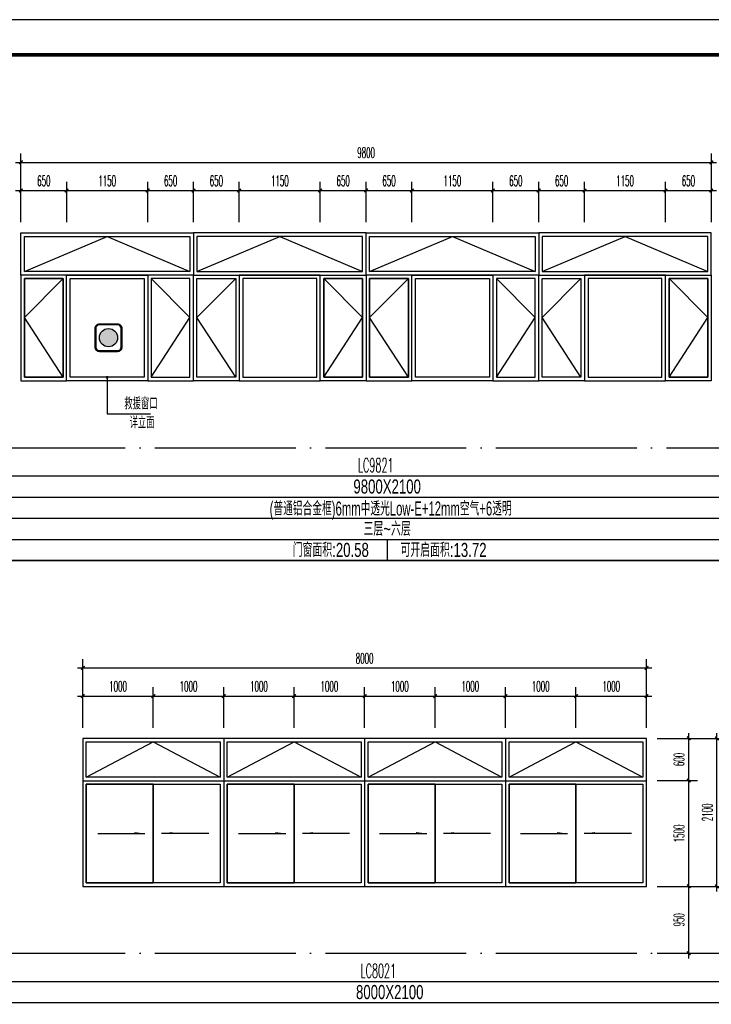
# Model space of a CAD drawing. Extents: x 1779708 to 7299578, y -1121471 to 88434.
# Tile 898 of 1056: x 6670874 to 6680691, y -958124 to -944150. Entities that reach past the tile are written whole.
import ezdxf
from ezdxf.enums import TextEntityAlignment as Align

# ---------------------------------------------------------------- set-up
doc = ezdxf.new("R2010")
doc.units = 0
doc.header["$LTSCALE"] = 1000
doc.header["$MEASUREMENT"] = 0
doc.linetypes.add('DOTE', pattern=[2.42, 2, -0.2, 0.02, -0.2])
doc.layers.get('0').update_dxf_attribs({"linetype": 'CONTINUOUS'})
doc.layers.get('Defpoints').update_dxf_attribs({"linetype": 'CONTINUOUS'})
for name, color, linetype in [('DIM_LEAD', 3, 'CONTINUOUS'), ('DIM_SYMB', 3, 'CONTINUOUS'), ('DOTE', 1, 'DOTE'), ('NONE', 7, 'CONTINUOUS'), ('PUB_DIM', 3, 'CONTINUOUS'), ('PUB_TAB', 7, 'CONTINUOUS'), ('PUB_TEXT', 7, 'CONTINUOUS'), ('PUB_TITLE', 4, 'CONTINUOUS'), ('WINDOW', 2, 'CONTINUOUS'), ('可见线', 6, 'CONTINUOUS'), ('填充', 251, 'CONTINUOUS'), ('建筑', 31, 'CONTINUOUS'), ('立面细线', 114, 'CONTINUOUS')]:
    doc.layers.add(name, color=color, linetype=linetype)
doc.styles.add('_TCH_DIM', font='SIMPLEX.shx', dxfattribs={"width": 0.7, "bigfont": 'GBCBIG.shx'})
doc.styles.add('_TCH_DIM_T3', font='SIMPLEX.shx', dxfattribs={"width": 0.494118, "bigfont": 'GBCBIG.shx'})
doc.styles.add('dim_font', font='SIMPLEX.shx', dxfattribs={"width": 0.8})
doc.styles.add('华正字体', font='huazheng.shx', dxfattribs={"width": 0.7, "bigfont": 'hztxt.shx'})
doc.dimstyles.new('_TCH_ARCH&&50', dxfattribs={"dimtxt": 148.75, "dimasz": 50, "dimexe": 125, "dimexo": 150, "dimgap": 63.125, "dimtad": 1, "dimdec": 0, "dimzin": 0, "dimdsep": 46, "dimtxsty": '_TCH_DIM_T3', "dimblk": 'ARCHTICK', "dimcen": 0.09, "dimdle": 75, "dimclrt": 7, "dimazin": 2, "dimtfac": 1, "dimtdec": 0, "dimtix": 1, "dimtmove": 2, "dimatfit": 3, "dimfxl": 250, "dimtolj": 1, "dimtzin": 0, "dimarcsym": 0})

# ---------------------------------------------------------------- blocks, each defined once
blk = doc.blocks.new('A$C3D8761CE')
at = {"layer": 'PUB_TITLE'}
blk.add_lwpolyline([(0, 0), (84100, 0), (84100, 59400), (0, 59400)], close=True, dxfattribs=at)
at = {"layer": 'PUB_TITLE', "const_width": 100}
blk.add_lwpolyline([(2500, 1000), (83100, 1000), (83100, 58400), (2500, 58400)], close=True, dxfattribs=at)
blk = doc.blocks.new('A$C718D67BF')
at = {"layer": '建筑'}
h = blk.add_hatch(color=1, dxfattribs=at)
h.dxf.hatch_style = 1
edge = h.paths.add_edge_path()
edge.add_arc((778, 778), 518, 0, 360)
for points in [[(259, 0), (1296, 0, 0.414214), (1555, 259), (1555, 1296, 0.414214), (1296, 1555), (259, 1555, 0.414214), (0, 1296), (0, 259, 0.414214)], [(259, 52), (1296, 52, 0.414214), (1503, 259), (1503, 1296, 0.414214), (1296, 1503), (259, 1503, 0.414214), (52, 1296), (52, 259, 0.414214)]]:
    blk.add_lwpolyline(points, format="xyb", close=True, dxfattribs=at)
at = {"layer": '建筑', "color": 1}
blk.add_circle((778, 778), 518, dxfattribs=at)
blk = doc.blocks.new('_ArchTick')
at = {"color": 0, "linetype": 'ByBlock', "const_width": 0.4}
blk.add_lwpolyline([(-0.5, -0.5), (0.5, 0.5)], dxfattribs=at)
blk = doc.blocks.new('*D3478')
at = {"layer": 'Defpoints', "color": 0, "transparency": 16777216}
for p in [(6672770, -953750), (6671770, -954350), (6672770, -954350)]:
    blk.add_point(p, dxfattribs=at)
at = {"layer": 'PUB_DIM', "color": 0, "lineweight": -2, "transparency": 16777216}
for p, q in [((6671770, -954200), (6671770, -953625)), ((6672770, -954200), (6672770, -953625)), ((6671695, -953750), (6672845, -953750))]:
    blk.add_line(p, q, dxfattribs=at)
at = {"layer": 'PUB_DIM', "color": 0, "lineweight": -2, "transparency": 16777216, "xscale": 50, "yscale": 50, "zscale": 50, "rotation": 180}
blk.add_blockref('_ArchTick', (6671770, -953750), dxfattribs=at)
at = {"layer": 'PUB_DIM', "color": 0, "lineweight": -2, "transparency": 16777216, "xscale": 50, "yscale": 50, "zscale": 50}
blk.add_blockref('_ArchTick', (6672770, -953750), dxfattribs=at)
at = {"layer": 'PUB_DIM', "color": 7, "transparency": 16777216, "insert": (6672270, -953612), "char_height": 148.8, "attachment_point": 5, "style": '_TCH_DIM_T3'}
blk.add_mtext('\\A1;1000', dxfattribs=at)
blk = doc.blocks.new('*D3479')
at = {"layer": 'Defpoints', "color": 0, "transparency": 16777216}
for p in [(6673770, -953750), (6672770, -954350), (6673770, -954350)]:
    blk.add_point(p, dxfattribs=at)
at = {"layer": 'PUB_DIM', "color": 0, "lineweight": -2, "transparency": 16777216}
for p, q in [((6672770, -954200), (6672770, -953625)), ((6673770, -954200), (6673770, -953625)), ((6672695, -953750), (6673845, -953750))]:
    blk.add_line(p, q, dxfattribs=at)
at = {"layer": 'PUB_DIM', "color": 0, "lineweight": -2, "transparency": 16777216, "xscale": 50, "yscale": 50, "zscale": 50, "rotation": 180}
blk.add_blockref('_ArchTick', (6672770, -953750), dxfattribs=at)
at = {"layer": 'PUB_DIM', "color": 0, "lineweight": -2, "transparency": 16777216, "xscale": 50, "yscale": 50, "zscale": 50}
blk.add_blockref('_ArchTick', (6673770, -953750), dxfattribs=at)
at = {"layer": 'PUB_DIM', "color": 7, "transparency": 16777216, "insert": (6673270, -953612), "char_height": 148.8, "attachment_point": 5, "style": '_TCH_DIM_T3'}
blk.add_mtext('\\A1;1000', dxfattribs=at)
blk = doc.blocks.new('*D3480')
at = {"layer": 'Defpoints', "color": 0, "transparency": 16777216}
for p in [(6674770, -953750), (6673770, -954350), (6674770, -954350)]:
    blk.add_point(p, dxfattribs=at)
at = {"layer": 'PUB_DIM', "color": 0, "lineweight": -2, "transparency": 16777216}
for p, q in [((6673770, -954200), (6673770, -953625)), ((6674770, -954200), (6674770, -953625)), ((6673695, -953750), (6674845, -953750))]:
    blk.add_line(p, q, dxfattribs=at)
at = {"layer": 'PUB_DIM', "color": 0, "lineweight": -2, "transparency": 16777216, "xscale": 50, "yscale": 50, "zscale": 50, "rotation": 180}
blk.add_blockref('_ArchTick', (6673770, -953750), dxfattribs=at)
at = {"layer": 'PUB_DIM', "color": 0, "lineweight": -2, "transparency": 16777216, "xscale": 50, "yscale": 50, "zscale": 50}
blk.add_blockref('_ArchTick', (6674770, -953750), dxfattribs=at)
at = {"layer": 'PUB_DIM', "color": 7, "transparency": 16777216, "insert": (6674270, -953612), "char_height": 148.8, "attachment_point": 5, "style": '_TCH_DIM_T3'}
blk.add_mtext('\\A1;1000', dxfattribs=at)
blk = doc.blocks.new('*D3481')
at = {"layer": 'Defpoints', "color": 0, "transparency": 16777216}
for p in [(6675770, -953750), (6674770, -954350), (6675770, -954350)]:
    blk.add_point(p, dxfattribs=at)
at = {"layer": 'PUB_DIM', "color": 0, "lineweight": -2, "transparency": 16777216}
for p, q in [((6674770, -954200), (6674770, -953625)), ((6675770, -954200), (6675770, -953625)), ((6674695, -953750), (6675845, -953750))]:
    blk.add_line(p, q, dxfattribs=at)
at = {"layer": 'PUB_DIM', "color": 0, "lineweight": -2, "transparency": 16777216, "xscale": 50, "yscale": 50, "zscale": 50, "rotation": 180}
blk.add_blockref('_ArchTick', (6674770, -953750), dxfattribs=at)
at = {"layer": 'PUB_DIM', "color": 0, "lineweight": -2, "transparency": 16777216, "xscale": 50, "yscale": 50, "zscale": 50}
blk.add_blockref('_ArchTick', (6675770, -953750), dxfattribs=at)
at = {"layer": 'PUB_DIM', "color": 7, "transparency": 16777216, "insert": (6675270, -953612), "char_height": 148.8, "attachment_point": 5, "style": '_TCH_DIM_T3'}
blk.add_mtext('\\A1;1000', dxfattribs=at)
blk = doc.blocks.new('*D3482')
at = {"layer": 'Defpoints', "color": 0, "transparency": 16777216}
for p in [(6676770, -953750), (6675770, -954350), (6676770, -954350)]:
    blk.add_point(p, dxfattribs=at)
at = {"layer": 'PUB_DIM', "color": 0, "lineweight": -2, "transparency": 16777216}
for p, q in [((6675770, -954200), (6675770, -953625)), ((6676770, -954200), (6676770, -953625)), ((6675695, -953750), (6676845, -953750))]:
    blk.add_line(p, q, dxfattribs=at)
at = {"layer": 'PUB_DIM', "color": 0, "lineweight": -2, "transparency": 16777216, "xscale": 50, "yscale": 50, "zscale": 50, "rotation": 180}
blk.add_blockref('_ArchTick', (6675770, -953750), dxfattribs=at)
at = {"layer": 'PUB_DIM', "color": 0, "lineweight": -2, "transparency": 16777216, "xscale": 50, "yscale": 50, "zscale": 50}
blk.add_blockref('_ArchTick', (6676770, -953750), dxfattribs=at)
at = {"layer": 'PUB_DIM', "color": 7, "transparency": 16777216, "insert": (6676270, -953612), "char_height": 148.8, "attachment_point": 5, "style": '_TCH_DIM_T3'}
blk.add_mtext('\\A1;1000', dxfattribs=at)
blk = doc.blocks.new('*D3483')
at = {"layer": 'Defpoints', "color": 0, "transparency": 16777216}
for p in [(6677770, -953750), (6676770, -954350), (6677770, -954350)]:
    blk.add_point(p, dxfattribs=at)
at = {"layer": 'PUB_DIM', "color": 0, "lineweight": -2, "transparency": 16777216}
for p, q in [((6676770, -954200), (6676770, -953625)), ((6677770, -954200), (6677770, -953625)), ((6676695, -953750), (6677845, -953750))]:
    blk.add_line(p, q, dxfattribs=at)
at = {"layer": 'PUB_DIM', "color": 0, "lineweight": -2, "transparency": 16777216, "xscale": 50, "yscale": 50, "zscale": 50, "rotation": 180}
blk.add_blockref('_ArchTick', (6676770, -953750), dxfattribs=at)
at = {"layer": 'PUB_DIM', "color": 0, "lineweight": -2, "transparency": 16777216, "xscale": 50, "yscale": 50, "zscale": 50}
blk.add_blockref('_ArchTick', (6677770, -953750), dxfattribs=at)
at = {"layer": 'PUB_DIM', "color": 7, "transparency": 16777216, "insert": (6677270, -953612), "char_height": 148.8, "attachment_point": 5, "style": '_TCH_DIM_T3'}
blk.add_mtext('\\A1;1000', dxfattribs=at)
blk = doc.blocks.new('*D3484')
at = {"layer": 'Defpoints', "color": 0, "transparency": 16777216}
for p in [(6678770, -953750), (6677770, -954350), (6678770, -954350)]:
    blk.add_point(p, dxfattribs=at)
at = {"layer": 'PUB_DIM', "color": 0, "lineweight": -2, "transparency": 16777216}
for p, q in [((6677770, -954200), (6677770, -953625)), ((6678770, -954200), (6678770, -953625)), ((6677695, -953750), (6678845, -953750))]:
    blk.add_line(p, q, dxfattribs=at)
at = {"layer": 'PUB_DIM', "color": 0, "lineweight": -2, "transparency": 16777216, "xscale": 50, "yscale": 50, "zscale": 50, "rotation": 180}
blk.add_blockref('_ArchTick', (6677770, -953750), dxfattribs=at)
at = {"layer": 'PUB_DIM', "color": 0, "lineweight": -2, "transparency": 16777216, "xscale": 50, "yscale": 50, "zscale": 50}
blk.add_blockref('_ArchTick', (6678770, -953750), dxfattribs=at)
at = {"layer": 'PUB_DIM', "color": 7, "transparency": 16777216, "insert": (6678270, -953612), "char_height": 148.8, "attachment_point": 5, "style": '_TCH_DIM_T3'}
blk.add_mtext('\\A1;1000', dxfattribs=at)
blk = doc.blocks.new('*D3485')
at = {"layer": 'Defpoints', "color": 0, "transparency": 16777216}
for p in [(6679770, -953750), (6678770, -954350), (6679770, -954350)]:
    blk.add_point(p, dxfattribs=at)
at = {"layer": 'PUB_DIM', "color": 0, "lineweight": -2, "transparency": 16777216}
for p, q in [((6678770, -954200), (6678770, -953625)), ((6679770, -954200), (6679770, -953625)), ((6678695, -953750), (6679845, -953750))]:
    blk.add_line(p, q, dxfattribs=at)
at = {"layer": 'PUB_DIM', "color": 0, "lineweight": -2, "transparency": 16777216, "xscale": 50, "yscale": 50, "zscale": 50, "rotation": 180}
blk.add_blockref('_ArchTick', (6678770, -953750), dxfattribs=at)
at = {"layer": 'PUB_DIM', "color": 0, "lineweight": -2, "transparency": 16777216, "xscale": 50, "yscale": 50, "zscale": 50}
blk.add_blockref('_ArchTick', (6679770, -953750), dxfattribs=at)
at = {"layer": 'PUB_DIM', "color": 7, "transparency": 16777216, "insert": (6679270, -953612), "char_height": 148.8, "attachment_point": 5, "style": '_TCH_DIM_T3'}
blk.add_mtext('\\A1;1000', dxfattribs=at)
blk = doc.blocks.new('*D3486')
at = {"layer": 'Defpoints', "color": 0, "transparency": 16777216}
for p in [(6679770, -954350), (6680370, -954350), (6679770, -954950)]:
    blk.add_point(p, dxfattribs=at)
at = {"layer": 'PUB_DIM', "color": 0, "lineweight": -2, "transparency": 16777216}
for p, q in [((6680370, -955025), (6680370, -954275)), ((6679920, -954350), (6680495, -954350)), ((6679920, -954950), (6680495, -954950))]:
    blk.add_line(p, q, dxfattribs=at)
at = {"layer": 'PUB_DIM', "color": 0, "lineweight": -2, "transparency": 16777216, "xscale": 50, "yscale": 50, "zscale": 50}
for p, rotation in [((6680370, -954350), 90), ((6680370, -954950), 270)]:
    blk.add_blockref('_ArchTick', p, dxfattribs=dict(at, rotation=rotation))
at = {"layer": 'PUB_DIM', "color": 7, "transparency": 16777216, "insert": (6680232, -954650), "char_height": 148.8, "attachment_point": 5, "rotation": 90, "style": '_TCH_DIM_T3'}
blk.add_mtext('\\A1;600', dxfattribs=at)
blk = doc.blocks.new('*D3487')
at = {"layer": 'Defpoints', "color": 0, "transparency": 16777216}
for p in [(6679770, -954950), (6680370, -954950), (6679770, -956450)]:
    blk.add_point(p, dxfattribs=at)
at = {"layer": 'PUB_DIM', "color": 0, "lineweight": -2, "transparency": 16777216}
for p, q in [((6679920, -954950), (6680495, -954950)), ((6680370, -956525), (6680370, -954875)), ((6679920, -956450), (6680495, -956450))]:
    blk.add_line(p, q, dxfattribs=at)
at = {"layer": 'PUB_DIM', "color": 0, "lineweight": -2, "transparency": 16777216, "xscale": 50, "yscale": 50, "zscale": 50}
for p, rotation in [((6680370, -954950), 90), ((6680370, -956450), 270)]:
    blk.add_blockref('_ArchTick', p, dxfattribs=dict(at, rotation=rotation))
at = {"layer": 'PUB_DIM', "color": 7, "transparency": 16777216, "insert": (6680232, -955700), "char_height": 148.8, "attachment_point": 5, "rotation": 90, "style": '_TCH_DIM_T3'}
blk.add_mtext('\\A1;1500', dxfattribs=at)
blk = doc.blocks.new('*D3488')
at = {"layer": 'Defpoints', "color": 0, "transparency": 16777216}
for p in [(6679770, -956450), (6680370, -956450), (6679770, -957400)]:
    blk.add_point(p, dxfattribs=at)
at = {"layer": 'PUB_DIM', "color": 0, "lineweight": -2, "transparency": 16777216}
for p, q in [((6679920, -956450), (6680495, -956450)), ((6680370, -957475), (6680370, -956375)), ((6679920, -957400), (6680495, -957400))]:
    blk.add_line(p, q, dxfattribs=at)
at = {"layer": 'PUB_DIM', "color": 0, "lineweight": -2, "transparency": 16777216, "xscale": 50, "yscale": 50, "zscale": 50}
for p, rotation in [((6680370, -956450), 90), ((6680370, -957400), 270)]:
    blk.add_blockref('_ArchTick', p, dxfattribs=dict(at, rotation=rotation))
at = {"layer": 'PUB_DIM', "color": 7, "transparency": 16777216, "insert": (6680232, -956925), "char_height": 148.8, "attachment_point": 5, "rotation": 90, "style": '_TCH_DIM_T3'}
blk.add_mtext('\\A1;950', dxfattribs=at)
blk = doc.blocks.new('*D3489')
at = {"layer": 'Defpoints', "color": 0, "transparency": 16777216}
for p in [(6679920, -954350), (6680770, -954350), (6679920, -956450)]:
    blk.add_point(p, dxfattribs=at)
at = {"layer": 'PUB_DIM', "color": 0, "lineweight": -2, "transparency": 16777216}
for p, q in [((6680770, -956525), (6680770, -954275)), ((6680070, -954350), (6680895, -954350)), ((6680070, -956450), (6680895, -956450))]:
    blk.add_line(p, q, dxfattribs=at)
at = {"layer": 'PUB_DIM', "color": 0, "lineweight": -2, "transparency": 16777216, "xscale": 50, "yscale": 50, "zscale": 50}
for p, rotation in [((6680770, -954350), 90), ((6680770, -956450), 270)]:
    blk.add_blockref('_ArchTick', p, dxfattribs=dict(at, rotation=rotation))
at = {"layer": 'PUB_DIM', "color": 7, "transparency": 16777216, "insert": (6680633, -955400), "char_height": 148.8, "attachment_point": 5, "rotation": 90, "style": '_TCH_DIM_T3'}
blk.add_mtext('\\A1;2100', dxfattribs=at)
blk = doc.blocks.new('*D3490')
at = {"layer": 'Defpoints', "color": 0, "transparency": 16777216}
for p in [(6679770, -953350), (6671770, -954200), (6679770, -954200)]:
    blk.add_point(p, dxfattribs=at)
at = {"layer": 'PUB_DIM', "color": 0, "lineweight": -2, "transparency": 16777216}
for p, q in [((6671770, -954050), (6671770, -953225)), ((6679770, -954050), (6679770, -953225)), ((6671695, -953350), (6679845, -953350))]:
    blk.add_line(p, q, dxfattribs=at)
at = {"layer": 'PUB_DIM', "color": 0, "lineweight": -2, "transparency": 16777216, "xscale": 50, "yscale": 50, "zscale": 50, "rotation": 180}
blk.add_blockref('_ArchTick', (6671770, -953350), dxfattribs=at)
at = {"layer": 'PUB_DIM', "color": 0, "lineweight": -2, "transparency": 16777216, "xscale": 50, "yscale": 50, "zscale": 50}
blk.add_blockref('_ArchTick', (6679770, -953350), dxfattribs=at)
at = {"layer": 'PUB_DIM', "color": 7, "transparency": 16777216, "insert": (6675770, -953213), "char_height": 148.8, "attachment_point": 5, "style": '_TCH_DIM_T3'}
blk.add_mtext('\\A1;8000', dxfattribs=at)
blk = doc.blocks.new('*D3494')
at = {"layer": 'Defpoints', "color": 0, "transparency": 16777216}
for p in [(6671541, -946575), (6670891, -947175), (6671541, -947175)]:
    blk.add_point(p, dxfattribs=at)
at = {"layer": 'PUB_DIM', "color": 0, "lineweight": -2, "transparency": 16777216}
for p, q in [((6670891, -947025), (6670891, -946450)), ((6671541, -947025), (6671541, -946450)), ((6670816, -946575), (6671616, -946575))]:
    blk.add_line(p, q, dxfattribs=at)
at = {"layer": 'PUB_DIM', "color": 0, "lineweight": -2, "transparency": 16777216, "xscale": 50, "yscale": 50, "zscale": 50, "rotation": 180}
blk.add_blockref('_ArchTick', (6670891, -946575), dxfattribs=at)
at = {"layer": 'PUB_DIM', "color": 0, "lineweight": -2, "transparency": 16777216, "xscale": 50, "yscale": 50, "zscale": 50}
blk.add_blockref('_ArchTick', (6671541, -946575), dxfattribs=at)
at = {"layer": 'PUB_DIM', "color": 7, "transparency": 16777216, "insert": (6671216, -946437), "char_height": 148.8, "attachment_point": 5, "style": '_TCH_DIM_T3'}
blk.add_mtext('\\A1;650', dxfattribs=at)
blk = doc.blocks.new('*D3495')
at = {"layer": 'Defpoints', "color": 0, "transparency": 16777216}
for p in [(6672691, -946575), (6671541, -947175), (6672691, -947175)]:
    blk.add_point(p, dxfattribs=at)
at = {"layer": 'PUB_DIM', "color": 0, "lineweight": -2, "transparency": 16777216}
for p, q in [((6671541, -947025), (6671541, -946450)), ((6672691, -947025), (6672691, -946450)), ((6671466, -946575), (6672766, -946575))]:
    blk.add_line(p, q, dxfattribs=at)
at = {"layer": 'PUB_DIM', "color": 0, "lineweight": -2, "transparency": 16777216, "xscale": 50, "yscale": 50, "zscale": 50, "rotation": 180}
blk.add_blockref('_ArchTick', (6671541, -946575), dxfattribs=at)
at = {"layer": 'PUB_DIM', "color": 0, "lineweight": -2, "transparency": 16777216, "xscale": 50, "yscale": 50, "zscale": 50}
blk.add_blockref('_ArchTick', (6672691, -946575), dxfattribs=at)
at = {"layer": 'PUB_DIM', "color": 7, "transparency": 16777216, "insert": (6672116, -946437), "char_height": 148.8, "attachment_point": 5, "style": '_TCH_DIM_T3'}
blk.add_mtext('\\A1;1150', dxfattribs=at)
blk = doc.blocks.new('*D3496')
at = {"layer": 'Defpoints', "color": 0, "transparency": 16777216}
for p in [(6673341, -946575), (6672691, -947175), (6673341, -947175)]:
    blk.add_point(p, dxfattribs=at)
at = {"layer": 'PUB_DIM', "color": 0, "lineweight": -2, "transparency": 16777216}
for p, q in [((6672691, -947025), (6672691, -946450)), ((6673341, -947025), (6673341, -946450)), ((6672616, -946575), (6673416, -946575))]:
    blk.add_line(p, q, dxfattribs=at)
at = {"layer": 'PUB_DIM', "color": 0, "lineweight": -2, "transparency": 16777216, "xscale": 50, "yscale": 50, "zscale": 50, "rotation": 180}
blk.add_blockref('_ArchTick', (6672691, -946575), dxfattribs=at)
at = {"layer": 'PUB_DIM', "color": 0, "lineweight": -2, "transparency": 16777216, "xscale": 50, "yscale": 50, "zscale": 50}
blk.add_blockref('_ArchTick', (6673341, -946575), dxfattribs=at)
at = {"layer": 'PUB_DIM', "color": 7, "transparency": 16777216, "insert": (6673016, -946437), "char_height": 148.8, "attachment_point": 5, "style": '_TCH_DIM_T3'}
blk.add_mtext('\\A1;650', dxfattribs=at)
blk = doc.blocks.new('*D3497')
at = {"layer": 'Defpoints', "color": 0, "transparency": 16777216}
for p in [(6673991, -946575), (6673341, -947175), (6673991, -947175)]:
    blk.add_point(p, dxfattribs=at)
at = {"layer": 'PUB_DIM', "color": 0, "lineweight": -2, "transparency": 16777216}
for p, q in [((6673341, -947025), (6673341, -946450)), ((6673991, -947025), (6673991, -946450)), ((6673266, -946575), (6674066, -946575))]:
    blk.add_line(p, q, dxfattribs=at)
at = {"layer": 'PUB_DIM', "color": 0, "lineweight": -2, "transparency": 16777216, "xscale": 50, "yscale": 50, "zscale": 50, "rotation": 180}
blk.add_blockref('_ArchTick', (6673341, -946575), dxfattribs=at)
at = {"layer": 'PUB_DIM', "color": 0, "lineweight": -2, "transparency": 16777216, "xscale": 50, "yscale": 50, "zscale": 50}
blk.add_blockref('_ArchTick', (6673991, -946575), dxfattribs=at)
at = {"layer": 'PUB_DIM', "color": 7, "transparency": 16777216, "insert": (6673666, -946437), "char_height": 148.8, "attachment_point": 5, "style": '_TCH_DIM_T3'}
blk.add_mtext('\\A1;650', dxfattribs=at)
blk = doc.blocks.new('*D3498')
at = {"layer": 'Defpoints', "color": 0, "transparency": 16777216}
for p in [(6675141, -946575), (6673991, -947175), (6675141, -947175)]:
    blk.add_point(p, dxfattribs=at)
at = {"layer": 'PUB_DIM', "color": 0, "lineweight": -2, "transparency": 16777216}
for p, q in [((6673991, -947025), (6673991, -946450)), ((6675141, -947025), (6675141, -946450)), ((6673916, -946575), (6675216, -946575))]:
    blk.add_line(p, q, dxfattribs=at)
at = {"layer": 'PUB_DIM', "color": 0, "lineweight": -2, "transparency": 16777216, "xscale": 50, "yscale": 50, "zscale": 50, "rotation": 180}
blk.add_blockref('_ArchTick', (6673991, -946575), dxfattribs=at)
at = {"layer": 'PUB_DIM', "color": 0, "lineweight": -2, "transparency": 16777216, "xscale": 50, "yscale": 50, "zscale": 50}
blk.add_blockref('_ArchTick', (6675141, -946575), dxfattribs=at)
at = {"layer": 'PUB_DIM', "color": 7, "transparency": 16777216, "insert": (6674566, -946437), "char_height": 148.8, "attachment_point": 5, "style": '_TCH_DIM_T3'}
blk.add_mtext('\\A1;1150', dxfattribs=at)
blk = doc.blocks.new('*D3499')
at = {"layer": 'Defpoints', "color": 0, "transparency": 16777216}
for p in [(6675791, -946575), (6675141, -947175), (6675791, -947175)]:
    blk.add_point(p, dxfattribs=at)
at = {"layer": 'PUB_DIM', "color": 0, "lineweight": -2, "transparency": 16777216}
for p, q in [((6675141, -947025), (6675141, -946450)), ((6675791, -947025), (6675791, -946450)), ((6675066, -946575), (6675866, -946575))]:
    blk.add_line(p, q, dxfattribs=at)
at = {"layer": 'PUB_DIM', "color": 0, "lineweight": -2, "transparency": 16777216, "xscale": 50, "yscale": 50, "zscale": 50, "rotation": 180}
blk.add_blockref('_ArchTick', (6675141, -946575), dxfattribs=at)
at = {"layer": 'PUB_DIM', "color": 0, "lineweight": -2, "transparency": 16777216, "xscale": 50, "yscale": 50, "zscale": 50}
blk.add_blockref('_ArchTick', (6675791, -946575), dxfattribs=at)
at = {"layer": 'PUB_DIM', "color": 7, "transparency": 16777216, "insert": (6675466, -946437), "char_height": 148.8, "attachment_point": 5, "style": '_TCH_DIM_T3'}
blk.add_mtext('\\A1;650', dxfattribs=at)
blk = doc.blocks.new('*D3500')
at = {"layer": 'Defpoints', "color": 0, "transparency": 16777216}
for p in [(6676441, -946575), (6675791, -947175), (6676441, -947175)]:
    blk.add_point(p, dxfattribs=at)
at = {"layer": 'PUB_DIM', "color": 0, "lineweight": -2, "transparency": 16777216}
for p, q in [((6675791, -947025), (6675791, -946450)), ((6676441, -947025), (6676441, -946450)), ((6675716, -946575), (6676516, -946575))]:
    blk.add_line(p, q, dxfattribs=at)
at = {"layer": 'PUB_DIM', "color": 0, "lineweight": -2, "transparency": 16777216, "xscale": 50, "yscale": 50, "zscale": 50, "rotation": 180}
blk.add_blockref('_ArchTick', (6675791, -946575), dxfattribs=at)
at = {"layer": 'PUB_DIM', "color": 0, "lineweight": -2, "transparency": 16777216, "xscale": 50, "yscale": 50, "zscale": 50}
blk.add_blockref('_ArchTick', (6676441, -946575), dxfattribs=at)
at = {"layer": 'PUB_DIM', "color": 7, "transparency": 16777216, "insert": (6676116, -946437), "char_height": 148.8, "attachment_point": 5, "style": '_TCH_DIM_T3'}
blk.add_mtext('\\A1;650', dxfattribs=at)
blk = doc.blocks.new('*D3501')
at = {"layer": 'Defpoints', "color": 0, "transparency": 16777216}
for p in [(6677591, -946575), (6676441, -947175), (6677591, -947175)]:
    blk.add_point(p, dxfattribs=at)
at = {"layer": 'PUB_DIM', "color": 0, "lineweight": -2, "transparency": 16777216}
for p, q in [((6676441, -947025), (6676441, -946450)), ((6677591, -947025), (6677591, -946450)), ((6676366, -946575), (6677666, -946575))]:
    blk.add_line(p, q, dxfattribs=at)
at = {"layer": 'PUB_DIM', "color": 0, "lineweight": -2, "transparency": 16777216, "xscale": 50, "yscale": 50, "zscale": 50, "rotation": 180}
blk.add_blockref('_ArchTick', (6676441, -946575), dxfattribs=at)
at = {"layer": 'PUB_DIM', "color": 0, "lineweight": -2, "transparency": 16777216, "xscale": 50, "yscale": 50, "zscale": 50}
blk.add_blockref('_ArchTick', (6677591, -946575), dxfattribs=at)
at = {"layer": 'PUB_DIM', "color": 7, "transparency": 16777216, "insert": (6677016, -946437), "char_height": 148.8, "attachment_point": 5, "style": '_TCH_DIM_T3'}
blk.add_mtext('\\A1;1150', dxfattribs=at)
blk = doc.blocks.new('*D3502')
at = {"layer": 'Defpoints', "color": 0, "transparency": 16777216}
for p in [(6678241, -946575), (6677591, -947175), (6678241, -947175)]:
    blk.add_point(p, dxfattribs=at)
at = {"layer": 'PUB_DIM', "color": 0, "lineweight": -2, "transparency": 16777216}
for p, q in [((6677591, -947025), (6677591, -946450)), ((6678241, -947025), (6678241, -946450)), ((6677516, -946575), (6678316, -946575))]:
    blk.add_line(p, q, dxfattribs=at)
at = {"layer": 'PUB_DIM', "color": 0, "lineweight": -2, "transparency": 16777216, "xscale": 50, "yscale": 50, "zscale": 50, "rotation": 180}
blk.add_blockref('_ArchTick', (6677591, -946575), dxfattribs=at)
at = {"layer": 'PUB_DIM', "color": 0, "lineweight": -2, "transparency": 16777216, "xscale": 50, "yscale": 50, "zscale": 50}
blk.add_blockref('_ArchTick', (6678241, -946575), dxfattribs=at)
at = {"layer": 'PUB_DIM', "color": 7, "transparency": 16777216, "insert": (6677916, -946437), "char_height": 148.8, "attachment_point": 5, "style": '_TCH_DIM_T3'}
blk.add_mtext('\\A1;650', dxfattribs=at)
blk = doc.blocks.new('*D3503')
at = {"layer": 'Defpoints', "color": 0, "transparency": 16777216}
for p in [(6678891, -946575), (6678241, -947175), (6678891, -947175)]:
    blk.add_point(p, dxfattribs=at)
at = {"layer": 'PUB_DIM', "color": 0, "lineweight": -2, "transparency": 16777216}
for p, q in [((6678241, -947025), (6678241, -946450)), ((6678891, -947025), (6678891, -946450)), ((6678166, -946575), (6678966, -946575))]:
    blk.add_line(p, q, dxfattribs=at)
at = {"layer": 'PUB_DIM', "color": 0, "lineweight": -2, "transparency": 16777216, "xscale": 50, "yscale": 50, "zscale": 50, "rotation": 180}
blk.add_blockref('_ArchTick', (6678241, -946575), dxfattribs=at)
at = {"layer": 'PUB_DIM', "color": 0, "lineweight": -2, "transparency": 16777216, "xscale": 50, "yscale": 50, "zscale": 50}
blk.add_blockref('_ArchTick', (6678891, -946575), dxfattribs=at)
at = {"layer": 'PUB_DIM', "color": 7, "transparency": 16777216, "insert": (6678566, -946437), "char_height": 148.8, "attachment_point": 5, "style": '_TCH_DIM_T3'}
blk.add_mtext('\\A1;650', dxfattribs=at)
blk = doc.blocks.new('*D3504')
at = {"layer": 'Defpoints', "color": 0, "transparency": 16777216}
for p in [(6680041, -946575), (6678891, -947175), (6680041, -947175)]:
    blk.add_point(p, dxfattribs=at)
at = {"layer": 'PUB_DIM', "color": 0, "lineweight": -2, "transparency": 16777216}
for p, q in [((6678891, -947025), (6678891, -946450)), ((6680041, -947025), (6680041, -946450)), ((6678816, -946575), (6680116, -946575))]:
    blk.add_line(p, q, dxfattribs=at)
at = {"layer": 'PUB_DIM', "color": 0, "lineweight": -2, "transparency": 16777216, "xscale": 50, "yscale": 50, "zscale": 50, "rotation": 180}
blk.add_blockref('_ArchTick', (6678891, -946575), dxfattribs=at)
at = {"layer": 'PUB_DIM', "color": 0, "lineweight": -2, "transparency": 16777216, "xscale": 50, "yscale": 50, "zscale": 50}
blk.add_blockref('_ArchTick', (6680041, -946575), dxfattribs=at)
at = {"layer": 'PUB_DIM', "color": 7, "transparency": 16777216, "insert": (6679466, -946437), "char_height": 148.8, "attachment_point": 5, "style": '_TCH_DIM_T3'}
blk.add_mtext('\\A1;1150', dxfattribs=at)
blk = doc.blocks.new('*D3505')
at = {"layer": 'Defpoints', "color": 0, "transparency": 16777216}
for p in [(6680691, -946575), (6680041, -947175), (6680691, -947175)]:
    blk.add_point(p, dxfattribs=at)
at = {"layer": 'PUB_DIM', "color": 0, "lineweight": -2, "transparency": 16777216}
for p, q in [((6680041, -947025), (6680041, -946450)), ((6680691, -947025), (6680691, -946450)), ((6679966, -946575), (6680766, -946575))]:
    blk.add_line(p, q, dxfattribs=at)
at = {"layer": 'PUB_DIM', "color": 0, "lineweight": -2, "transparency": 16777216, "xscale": 50, "yscale": 50, "zscale": 50, "rotation": 180}
blk.add_blockref('_ArchTick', (6680041, -946575), dxfattribs=at)
at = {"layer": 'PUB_DIM', "color": 0, "lineweight": -2, "transparency": 16777216, "xscale": 50, "yscale": 50, "zscale": 50}
blk.add_blockref('_ArchTick', (6680691, -946575), dxfattribs=at)
at = {"layer": 'PUB_DIM', "color": 7, "transparency": 16777216, "insert": (6680366, -946437), "char_height": 148.8, "attachment_point": 5, "style": '_TCH_DIM_T3'}
blk.add_mtext('\\A1;650', dxfattribs=at)
blk = doc.blocks.new('*D3506')
at = {"layer": 'Defpoints', "color": 0, "transparency": 16777216}
for p in [(6680691, -946175), (6670891, -947025), (6680691, -947025)]:
    blk.add_point(p, dxfattribs=at)
at = {"layer": 'PUB_DIM', "color": 0, "lineweight": -2, "transparency": 16777216}
for p, q in [((6670891, -946875), (6670891, -946050)), ((6680691, -946875), (6680691, -946050)), ((6670816, -946175), (6680766, -946175))]:
    blk.add_line(p, q, dxfattribs=at)
at = {"layer": 'PUB_DIM', "color": 0, "lineweight": -2, "transparency": 16777216, "xscale": 50, "yscale": 50, "zscale": 50, "rotation": 180}
blk.add_blockref('_ArchTick', (6670891, -946175), dxfattribs=at)
at = {"layer": 'PUB_DIM', "color": 0, "lineweight": -2, "transparency": 16777216, "xscale": 50, "yscale": 50, "zscale": 50}
blk.add_blockref('_ArchTick', (6680691, -946175), dxfattribs=at)
at = {"layer": 'PUB_DIM', "color": 7, "transparency": 16777216, "insert": (6675791, -946038), "char_height": 148.8, "attachment_point": 5, "style": '_TCH_DIM_T3'}
blk.add_mtext('\\A1;9800', dxfattribs=at)

msp = doc.modelspace()

# ---------------------------------------------------------------- hatches: boundary and pattern name
at = {"layer": 'DIM_SYMB'}
for points in [[(6672650.7, -955700.2), (6672500.7, -955700.2), (6672500.7, -955680.2)], [(6672888.3, -955700.2), (6673038.3, -955700.2), (6673038.3, -955680.2)], [(6674650.7, -955700.2), (6674500.7, -955700.2), (6674500.7, -955680.2)], [(6674888.3, -955700.2), (6675038.3, -955700.2), (6675038.3, -955680.2)], [(6676650.7, -955700.2), (6676500.7, -955700.2), (6676500.7, -955680.2)], [(6676888.3, -955700.2), (6677038.3, -955700.2), (6677038.3, -955680.2)], [(6678650.7, -955700.2), (6678500.7, -955700.2), (6678500.7, -955680.2)], [(6678888.3, -955700.2), (6679038.3, -955700.2), (6679038.3, -955680.2)]]:
    msp.add_hatch(color=256, dxfattribs=at).paths.add_polyline_path(points)

# ---------------------------------------------------------------- linework, layer by layer
msp.add_line((6682073.1, -951825.2), (6645273.1, -951825.2))
msp.add_line((6682073.1, -951825.2), (6645273.1, -951825.2))
at = {"layer": 'DIM_LEAD'}
for p, q in [((6672115.6, -949225.2), (6672115.6, -949745.1)), ((6672115.6, -949745.1), (6672728.5, -949745.1))]:
    msp.add_line(p, q, dxfattribs=at)
at = {"layer": 'DIM_LEAD', "const_width": 20}
msp.add_lwpolyline([(6672115.6, -949215.2, 1), (6672115.6, -949235.2, 1)], format="xyb", close=True, dxfattribs=at)
at = {"layer": 'DIM_SYMB'}
for points in [[(6671981.8, -955700.2), (6672650.7, -955700.2)], [(6673557.2, -955700.2), (6672888.3, -955700.2)], [(6673981.8, -955700.2), (6674650.7, -955700.2)], [(6675557.2, -955700.2), (6674888.3, -955700.2)], [(6675981.8, -955700.2), (6676650.7, -955700.2)], [(6677557.2, -955700.2), (6676888.3, -955700.2)], [(6677981.8, -955700.2), (6678650.7, -955700.2)], [(6679557.2, -955700.2), (6678888.3, -955700.2)]]:
    msp.add_lwpolyline(points, dxfattribs=at)
at = {"layer": 'DOTE'}
for p, q in [((6646173.1, -950225.2), (6682073.1, -950225.2)), ((6646173.1, -957400.2), (6682073.1, -957400.2))]:
    msp.add_line(p, q, dxfattribs=at)
at = {"layer": 'PUB_TAB'}
for p, q in [((6645273.1, -950625.2), (6682073.1, -950625.2)), ((6645273.1, -950925.2), (6682073.1, -950925.2)), ((6645273.1, -951225.2), (6682073.1, -951225.2)), ((6645273.1, -951525.2), (6682073.1, -951525.2)), ((6676089.7, -951525.2), (6676089.7, -951825.2)), ((6645273.1, -951825.2), (6682073.1, -951825.2)), ((6645273.1, -957800.2), (6682073.1, -957800.2)), ((6645273.1, -958100.2), (6682073.1, -958100.2))]:
    msp.add_line(p, q, dxfattribs=at)
at = {"layer": 'WINDOW'}
for p, q in [((6673769.5, -954350.2), (6673769.5, -956450.2)), ((6675769.5, -954350.2), (6675769.5, -956450.2)), ((6677769.5, -954350.2), (6677769.5, -956450.2)), ((6671769.5, -954950.2), (6679769.5, -954950.2))]:
    msp.add_line(p, q, dxfattribs=at)
for points in [[(6673340.6, -947775.2), (6670890.6, -947775.2), (6670890.6, -947175.2), (6673340.6, -947175.2)], [(6673340.6, -947775.2), (6675790.6, -947775.2), (6675790.6, -947175.2), (6673340.6, -947175.2)], [(6678240.6, -947775.2), (6675790.6, -947775.2), (6675790.6, -947175.2), (6678240.6, -947175.2)], [(6678240.6, -947775.2), (6680690.6, -947775.2), (6680690.6, -947175.2), (6678240.6, -947175.2)], [(6671540.6, -947775.2), (6670890.6, -947775.2), (6670890.6, -949275.2), (6671540.6, -949275.2)], [(6672690.6, -949275.2), (6671540.6, -949275.2), (6671540.6, -947775.2), (6672690.6, -947775.2)], [(6673340.6, -947775.2), (6672690.6, -947775.2), (6672690.6, -949275.2), (6673340.6, -949275.2)], [(6673340.6, -947775.2), (6673990.6, -947775.2), (6673990.6, -949275.2), (6673340.6, -949275.2)], [(6673990.6, -949275.2), (6675140.6, -949275.2), (6675140.6, -947775.2), (6673990.6, -947775.2)], [(6675140.6, -947775.2), (6675790.6, -947775.2), (6675790.6, -949275.2), (6675140.6, -949275.2)], [(6676440.6, -947775.2), (6675790.6, -947775.2), (6675790.6, -949275.2), (6676440.6, -949275.2)], [(6677590.6, -949275.2), (6676440.6, -949275.2), (6676440.6, -947775.2), (6677590.6, -947775.2)], [(6678240.6, -947775.2), (6677590.6, -947775.2), (6677590.6, -949275.2), (6678240.6, -949275.2)], [(6678240.6, -947775.2), (6678890.6, -947775.2), (6678890.6, -949275.2), (6678240.6, -949275.2)], [(6678890.6, -949275.2), (6680040.6, -949275.2), (6680040.6, -947775.2), (6678890.6, -947775.2)], [(6680040.6, -947775.2), (6680690.6, -947775.2), (6680690.6, -949275.2), (6680040.6, -949275.2)], [(6671769.5, -956450.2), (6679769.5, -956450.2), (6679769.5, -954350.2), (6671769.5, -954350.2)], [(6671819.5, -955000.2), (6673719.5, -955000.2), (6673719.5, -956400.2), (6671819.5, -956400.2)], [(6673819.5, -955000.2), (6675719.5, -955000.2), (6675719.5, -956400.2), (6673819.5, -956400.2)], [(6675819.5, -955000.2), (6677719.5, -955000.2), (6677719.5, -956400.2), (6675819.5, -956400.2)], [(6677819.5, -955000.2), (6679719.5, -955000.2), (6679719.5, -956400.2), (6677819.5, -956400.2)]]:
    msp.add_lwpolyline(points, close=True, dxfattribs=at)
at = {"layer": '立面细线'}
for points in [[(6673290.6, -947725.2), (6670940.6, -947725.2), (6670940.6, -947225.2), (6673290.6, -947225.2)], [(6673390.6, -947725.2), (6675740.6, -947725.2), (6675740.6, -947225.2), (6673390.6, -947225.2)], [(6678190.6, -947725.2), (6675840.6, -947725.2), (6675840.6, -947225.2), (6678190.6, -947225.2)], [(6678290.6, -947725.2), (6680640.6, -947725.2), (6680640.6, -947225.2), (6678290.6, -947225.2)], [(6671490.6, -947825.2), (6670940.6, -947825.2), (6670940.6, -949225.2), (6671490.6, -949225.2)], [(6672640.6, -949225.2), (6671590.6, -949225.2), (6671590.6, -947825.2), (6672640.6, -947825.2)], [(6673290.6, -947825.2), (6672740.6, -947825.2), (6672740.6, -949225.2), (6673290.6, -949225.2)], [(6673390.6, -947825.2), (6673940.6, -947825.2), (6673940.6, -949225.2), (6673390.6, -949225.2)], [(6674040.6, -949225.2), (6675090.6, -949225.2), (6675090.6, -947825.2), (6674040.6, -947825.2)], [(6675190.6, -947825.2), (6675740.6, -947825.2), (6675740.6, -949225.2), (6675190.6, -949225.2)], [(6676390.6, -947825.2), (6675840.6, -947825.2), (6675840.6, -949225.2), (6676390.6, -949225.2)], [(6677540.6, -949225.2), (6676490.6, -949225.2), (6676490.6, -947825.2), (6677540.6, -947825.2)], [(6678190.6, -947825.2), (6677640.6, -947825.2), (6677640.6, -949225.2), (6678190.6, -949225.2)], [(6678290.6, -947825.2), (6678840.6, -947825.2), (6678840.6, -949225.2), (6678290.6, -949225.2)], [(6678940.6, -949225.2), (6679990.6, -949225.2), (6679990.6, -947825.2), (6678940.6, -947825.2)], [(6680090.6, -947825.2), (6680640.6, -947825.2), (6680640.6, -949225.2), (6680090.6, -949225.2)], [(6671819.5, -954400.2), (6673719.5, -954400.2), (6673719.5, -954900.2), (6671819.5, -954900.2)], [(6673819.5, -954400.2), (6675719.5, -954400.2), (6675719.5, -954900.2), (6673819.5, -954900.2)], [(6675819.5, -954400.2), (6677719.5, -954400.2), (6677719.5, -954900.2), (6675819.5, -954900.2)], [(6677819.5, -954400.2), (6679719.5, -954400.2), (6679719.5, -954900.2), (6677819.5, -954900.2)]]:
    msp.add_lwpolyline(points, close=True, dxfattribs=at)
for points in [[(6670940.6, -947725.2), (6672115.6, -947225.2), (6673290.6, -947725.2)], [(6673390.6, -947725.2), (6674565.6, -947225.2), (6675740.6, -947725.2)], [(6675840.6, -947725.2), (6677015.6, -947225.2), (6678190.6, -947725.2)], [(6678290.6, -947725.2), (6679465.6, -947225.2), (6680640.6, -947725.2)], [(6671490.6, -949225.2), (6670940.6, -949225.2), (6670940.6, -947825.2), (6671490.6, -947825.2), (6671490.6, -949225.2), (6670940.6, -948375.2), (6671490.6, -947825.2)], [(6672740.6, -949225.2), (6673290.6, -949225.2), (6673290.6, -947825.2), (6672740.6, -947825.2), (6672740.6, -949225.2), (6673290.6, -948375.2), (6672740.6, -947825.2)], [(6673940.6, -949225.2), (6673390.6, -949225.2), (6673390.6, -947825.2), (6673940.6, -947825.2), (6673940.6, -949225.2), (6673390.6, -948375.2), (6673940.6, -947825.2)], [(6675190.6, -949225.2), (6675740.6, -949225.2), (6675740.6, -947825.2), (6675190.6, -947825.2), (6675190.6, -949225.2), (6675740.6, -948375.2), (6675190.6, -947825.2)], [(6676390.6, -949225.2), (6675840.6, -949225.2), (6675840.6, -947825.2), (6676390.6, -947825.2), (6676390.6, -949225.2), (6675840.6, -948375.2), (6676390.6, -947825.2)], [(6677640.6, -949225.2), (6678190.6, -949225.2), (6678190.6, -947825.2), (6677640.6, -947825.2), (6677640.6, -949225.2), (6678190.6, -948375.2), (6677640.6, -947825.2)], [(6678840.6, -949225.2), (6678290.6, -949225.2), (6678290.6, -947825.2), (6678840.6, -947825.2), (6678840.6, -949225.2), (6678290.6, -948375.2), (6678840.6, -947825.2)], [(6680090.6, -949225.2), (6680640.6, -949225.2), (6680640.6, -947825.2), (6680090.6, -947825.2), (6680090.6, -949225.2), (6680640.6, -948375.2), (6680090.6, -947825.2)], [(6671819.5, -954900.2), (6672769.5, -954400.2), (6673719.5, -954900.2)], [(6673819.5, -954900.2), (6674769.5, -954400.2), (6675719.5, -954900.2)], [(6675819.5, -954900.2), (6676769.5, -954400.2), (6677719.5, -954900.2)], [(6677819.5, -954900.2), (6678769.5, -954400.2), (6679719.5, -954900.2)], [(6672769.5, -955000.2), (6671819.5, -955000.2), (6671819.5, -956400.2), (6672769.5, -956400.2), (6672769.5, -955000.2), (6672769.5, -955700.2), (6672769.5, -956400.2)], [(6672769.5, -955000.2), (6673719.5, -955000.2), (6673719.5, -956400.2), (6672769.5, -956400.2), (6672769.5, -955000.2), (6672769.5, -955700.2), (6672769.5, -956400.2)], [(6674769.5, -955000.2), (6673819.5, -955000.2), (6673819.5, -956400.2), (6674769.5, -956400.2), (6674769.5, -955000.2), (6674769.5, -955700.2), (6674769.5, -956400.2)], [(6674769.5, -955000.2), (6675719.5, -955000.2), (6675719.5, -956400.2), (6674769.5, -956400.2), (6674769.5, -955000.2), (6674769.5, -955700.2), (6674769.5, -956400.2)], [(6676769.5, -955000.2), (6675819.5, -955000.2), (6675819.5, -956400.2), (6676769.5, -956400.2), (6676769.5, -955000.2), (6676769.5, -955700.2), (6676769.5, -956400.2)], [(6676769.5, -955000.2), (6677719.5, -955000.2), (6677719.5, -956400.2), (6676769.5, -956400.2), (6676769.5, -955000.2), (6676769.5, -955700.2), (6676769.5, -956400.2)], [(6678769.5, -955000.2), (6677819.5, -955000.2), (6677819.5, -956400.2), (6678769.5, -956400.2), (6678769.5, -955000.2), (6678769.5, -955700.2), (6678769.5, -956400.2)], [(6678769.5, -955000.2), (6679719.5, -955000.2), (6679719.5, -956400.2), (6678769.5, -956400.2), (6678769.5, -955000.2), (6678769.5, -955700.2), (6678769.5, -956400.2)]]:
    msp.add_lwpolyline(points, dxfattribs=at)

# ---------------------------------------------------------------- block references
at = {"layer": '可见线', "xscale": 0.5, "yscale": 0.5, "zscale": 0.5}
msp.add_blockref('A$C3D8761CE', (6644023.1, -973850.2), dxfattribs=at)
at = {"layer": '填充', "xscale": 0.25, "yscale": 0.25, "zscale": 0.25}
msp.add_blockref('A$C718D67BF', (6671940.1, -948858), dxfattribs=at)

# ---------------------------------------------------------------- texts
at = {"layer": 'NONE', "style": 'dim_font', "width": 0.5}
for s, p in [('LC9821', (6675674.7, -950574)), ('LC8021', (6675711.3, -957749))]:
    msp.add_text(s, height=200, dxfattribs=at).set_placement(p)
at = {"layer": 'PUB_TAB', "style": '华正字体', "width": 0.7}
for s, p in [('9800X2100', (6676089.7, -950875.2)), ('三层~六层', (6676089.7, -951475.2)), ('门窗面积:20.58', (6675289.7, -951775.2)), ('可开启面积:13.72', (6676889.7, -951775.2)), ('8000X2100', (6676126.4, -958050.2))]:
    msp.add_text(s, height=200, dxfattribs=at).set_placement(p, align=Align.CENTER)
at = {"layer": 'PUB_TEXT', "color": 7, "style": '_TCH_DIM', "width": 0.7}
for s, p in [('救援窗口', (6672358, -949681.5)), ('详立面', (6672433.6, -949952.1))]:
    msp.add_text(s, height=168.79, dxfattribs=at).set_placement(p)
at = {"layer": 'PUB_TEXT', "style": '华正字体', "width": 0.6}
msp.add_text('(普通铝合金框)6mm中透光Low-E+12mm空气+6透明', height=200, dxfattribs=at).set_placement((6676139.4, -951187.8), align=Align.CENTER)

# ---------------------------------------------------------------- dimensions: what is measured, and where the dimension line sits
at = {"layer": 'PUB_DIM'}
for p1, p2, distance, picture, middle in [((6670890.6, -947025.2), (6680690.6, -947025.2), 849.9, '*D3506', (6675790.6, -946037.8)), ((6670890.6, -947175.2), (6671540.6, -947175.2), 600.4, '*D3494', (6671215.6, -946437.3)), ((6671540.6, -947175.2), (6672690.6, -947175.2), 600.4, '*D3495', (6672115.6, -946437.3)), ((6672690.6, -947175.2), (6673340.6, -947175.2), 600.4, '*D3496', (6673015.6, -946437.3)), ((6673340.6, -947175.2), (6673990.6, -947175.2), 600.4, '*D3497', (6673665.6, -946437.3)), ((6673990.6, -947175.2), (6675140.6, -947175.2), 600.4, '*D3498', (6674565.6, -946437.3)), ((6675140.6, -947175.2), (6675790.6, -947175.2), 600.4, '*D3499', (6675465.6, -946437.3)), ((6675790.6, -947175.2), (6676440.6, -947175.2), 600.4, '*D3500', (6676115.6, -946437.3)), ((6676440.6, -947175.2), (6677590.6, -947175.2), 600.4, '*D3501', (6677015.6, -946437.3)), ((6677590.6, -947175.2), (6678240.6, -947175.2), 600.4, '*D3502', (6677915.6, -946437.3)), ((6678240.6, -947175.2), (6678890.6, -947175.2), 600.4, '*D3503', (6678565.6, -946437.3)), ((6678890.6, -947175.2), (6680040.6, -947175.2), 600.4, '*D3504', (6679465.6, -946437.3)), ((6680040.6, -947175.2), (6680690.6, -947175.2), 600.4, '*D3505', (6680365.6, -946437.3)), ((6671769.5, -954200.2), (6679769.5, -954200.2), 850.1, '*D3490', (6675769.5, -953212.6)), ((6671769.5, -954350.2), (6672769.5, -954350.2), 600.2, '*D3478', (6672269.5, -953612.5)), ((6672769.5, -954350.2), (6673769.5, -954350.2), 600.2, '*D3479', (6673269.5, -953612.5)), ((6673769.5, -954350.2), (6674769.5, -954350.2), 600.2, '*D3480', (6674269.5, -953612.5)), ((6674769.5, -954350.2), (6675769.5, -954350.2), 600.2, '*D3481', (6675269.5, -953612.5)), ((6675769.5, -954350.2), (6676769.5, -954350.2), 600.2, '*D3482', (6676269.5, -953612.5)), ((6676769.5, -954350.2), (6677769.5, -954350.2), 600.2, '*D3483', (6677269.5, -953612.5)), ((6677769.5, -954350.2), (6678769.5, -954350.2), 600.2, '*D3484', (6678269.5, -953612.5)), ((6678769.5, -954350.2), (6679769.5, -954350.2), 600.2, '*D3485', (6679269.5, -953612.5)), ((6679769.5, -954950.2), (6679769.5, -954350.2), -600.4, '*D3486', (6680232.4, -954650.2)), ((6679919.5, -956450.2), (6679919.5, -954350.2), -850.7, '*D3489', (6680632.7, -955400.2)), ((6679769.5, -956450.2), (6679769.5, -954950.2), -600.4, '*D3487', (6680232.4, -955700.2)), ((6679769.5, -957400.2), (6679769.5, -956450.2), -600.4, '*D3488', (6680232.4, -956925.2))]:
    dim = msp.add_aligned_dim(p1=p1, p2=p2, distance=distance, dimstyle='_TCH_ARCH&&50', dxfattribs=at)
    dim.commit()
    dim.dimension.update_dxf_attribs({"geometry": picture, "text_midpoint": middle})

doc.saveas('drawing.dxf')
